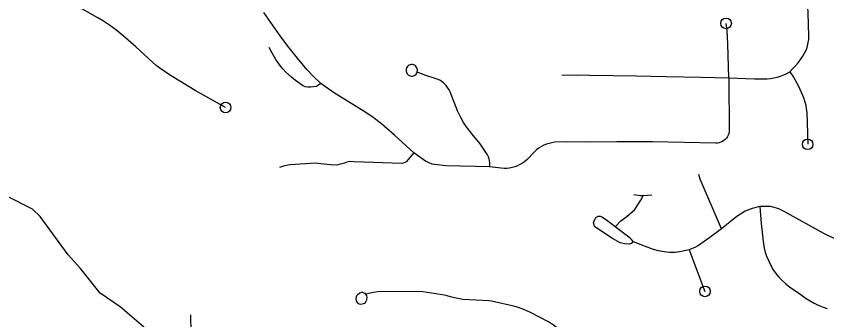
# Model space of a CAD drawing. Extents: x -19 to 366, y -4 to 359.
# Drawn here: x 146.019 to 146.741, y 192.473 to 192.743 of the extents above; entities that cross this region are included whole.
import ezdxf

# ---------------------------------------------------------------- set-up
doc = ezdxf.new("R2010")
doc.units = 0
for name, color, linetype in [('R_Striping', 7, 'Continuous'), ('R_Temp Easement', 7, 'Continuous'), ('Sheet Fence', 7, 'Continuous')]:
    doc.layers.add(name, color=color, linetype=linetype)

msp = doc.modelspace()

# ---------------------------------------------------------------- linework, layer by layer
at = {"layer": 'R_Striping'}
for points in [[(146.70787, 192.69332), (146.71047, 192.69585), (146.71295, 192.69852), (146.71528, 192.70132), (146.71744, 192.70424), (146.71946, 192.70727), (146.72131, 192.71041), (146.72299, 192.71364), (146.72382, 192.71644), (146.7244, 192.7193), (146.72479, 192.7222), (146.72492, 192.72512), (146.72415, 192.74588), (146.72221, 192.78004)], [(146.20515, 192.66151), (146.17816, 192.67679), (146.16733, 192.6832), (146.15618, 192.69016), (146.14654, 192.69655), (146.14339, 192.69897), (146.14006, 192.70182), (146.1251, 192.71557), (146.1161, 192.72361), (146.10811, 192.73016), (146.10165, 192.73484), (146.09629, 192.73836), (146.09129, 192.74141), (146.07135, 192.75259), (146.05997, 192.75917), (146.03616, 192.77432)], [(146.28992, 192.68294), (146.28335, 192.68901), (146.27768, 192.69545), (146.26935, 192.70557), (146.26049, 192.71603), (146.25367, 192.72546), (146.23926, 192.74624)], [(146.65351, 192.688), (146.65276, 192.71786), (146.65224, 192.73019), (146.65113, 192.73644)], [(146.28992, 192.68294), (146.28735, 192.68099), (146.28621, 192.68028), (146.28086, 192.67963), (146.2783, 192.6796), (146.27597, 192.67998), (146.27383, 192.68103), (146.26734, 192.68569), (146.26387, 192.68843), (146.25881, 192.69297), (146.25632, 192.69561), (146.2543, 192.69808), (146.25, 192.70422), (146.2464, 192.71038), (146.24406, 192.71505)], [(146.37597, 192.69307), (146.37622, 192.69501), (146.37602, 192.69606), (146.37567, 192.69698), (146.37446, 192.69853), (146.37366, 192.6991), (146.3727, 192.69954), (146.37165, 192.69976), (146.37066, 192.69978), (146.36878, 192.69924), (146.36787, 192.69866), (146.36716, 192.69797), (146.36621, 192.69625), (146.36596, 192.69431), (146.36614, 192.69334), (146.36652, 192.69234), (146.36704, 192.6915), (146.36778, 192.69073), (146.36949, 192.68978), (146.37056, 192.68955), (146.37153, 192.68954), (146.37341, 192.69008), (146.37496, 192.69128), (146.37553, 192.69209), (146.37597, 192.69307)], [(146.44046, 192.60859), (146.44062, 192.61044), (146.44061, 192.6123), (146.44039, 192.61415), (146.43998, 192.61597), (146.43938, 192.61773), (146.43859, 192.61942), (146.43207, 192.62922), (146.42483, 192.63774), (146.41969, 192.64421), (146.41715, 192.64819), (146.41442, 192.65323), (146.41182, 192.65852), (146.4053, 192.67547), (146.40439, 192.67738), (146.40305, 192.67946), (146.4017, 192.68111), (146.39947, 192.68337), (146.39599, 192.68589), (146.39268, 192.68721), (146.38357, 192.69018), (146.37597, 192.69307)], [(146.65351, 192.688), (146.67639, 192.68712), (146.68775, 192.68718), (146.69078, 192.6874), (146.6938, 192.68784), (146.69676, 192.68851), (146.69965, 192.68939), (146.70248, 192.6905), (146.70521, 192.69181), (146.70787, 192.69332)], [(146.70787, 192.69332), (146.7113, 192.68866), (146.71497, 192.68164), (146.71924, 192.67267), (146.72037, 192.66968), (146.72131, 192.66662), (146.72209, 192.66351), (146.72266, 192.66037), (146.72304, 192.65719), (146.72387, 192.62876)], [(146.65351, 192.688), (146.65355, 192.67398), (146.65403, 192.65395), (146.65388, 192.63997), (146.65357, 192.63845), (146.65307, 192.63697), (146.65238, 192.63558), (146.65149, 192.6343), (146.65044, 192.63314), (146.64926, 192.63213), (146.64796, 192.63129), (146.64653, 192.63063), (146.64506, 192.63016), (146.64352, 192.62989), (146.64196, 192.62983), (146.58573, 192.63097), (146.55366, 192.63091), (146.52774, 192.63059), (146.50892, 192.63085), (146.49823, 192.63054), (146.4958, 192.63018), (146.4934, 192.62962), (146.49106, 192.62887), (146.48879, 192.62794), (146.48662, 192.62683), (146.48452, 192.62554), (146.48253, 192.62409), (146.48066, 192.62249), (146.4735, 192.61487), (146.47163, 192.61329), (146.46961, 192.61188), (146.46749, 192.61064), (146.46527, 192.60958), (146.46295, 192.60872), (146.46061, 192.60806), (146.45818, 192.6076), (146.45572, 192.60734), (146.45329, 192.6073), (146.44046, 192.60859)], [(146.50492, 192.69021), (146.51846, 192.69054), (146.52952, 192.69046), (146.57132, 192.68987), (146.5977, 192.68922), (146.62905, 192.68867), (146.65351, 192.688)], [(146.37303, 192.6213), (146.35562, 192.63702), (146.3442, 192.6469), (146.33673, 192.65274), (146.33023, 192.65712), (146.30122, 192.67494), (146.28992, 192.68294)], [(146.37303, 192.6213), (146.36616, 192.61326), (146.36434, 192.61237), (146.36209, 192.61156), (146.31942, 192.61305), (146.31586, 192.61335), (146.31236, 192.61246), (146.31104, 192.61206), (146.30651, 192.6107), (146.30416, 192.61023), (146.29882, 192.61046), (146.29231, 192.61106), (146.2852, 192.61203), (146.2628, 192.61054), (146.25752, 192.60957), (146.25323, 192.60821)], [(146.44046, 192.60859), (146.40182, 192.60968), (146.39137, 192.61071), (146.38927, 192.61119), (146.38721, 192.61187), (146.38525, 192.61273), (146.38334, 192.61376), (146.37303, 192.6213)], [(146.64716, 192.55353), (146.62796, 192.59767), (146.62688, 192.60191)], [(146.57731, 192.58286), (146.57459, 192.58291), (146.56909, 192.58375)], [(146.55223, 192.55519), (146.55729, 192.56048), (146.56273, 192.56463), (146.56996, 192.57078), (146.57525, 192.579), (146.57731, 192.58286)], [(146.58485, 192.58338), (146.57731, 192.58286)], [(146.68129, 192.57332), (146.67452, 192.57164), (146.66822, 192.56918), (146.66081, 192.5644), (146.64716, 192.55353)], [(146.68129, 192.57332), (146.68252, 192.55838), (146.68412, 192.54219), (146.68495, 192.53643), (146.68604, 192.53245), (146.68748, 192.52856), (146.68944, 192.52407), (146.69163, 192.5197), (146.69325, 192.51699), (146.69551, 192.51375), (146.69799, 192.51067), (146.7008, 192.50767), (146.70429, 192.5044), (146.70795, 192.50145), (146.71481, 192.49722), (146.7226, 192.49155), (146.72608, 192.48934), (146.72955, 192.48739), (146.73311, 192.48563), (146.73752, 192.4838), (146.74111, 192.4826)], [(146.78022, 192.53912), (146.77254, 192.53865), (146.76545, 192.53967), (146.7562, 192.54171), (146.74871, 192.54438), (146.73839, 192.54948), (146.70304, 192.56907), (146.6983, 192.57135), (146.69401, 192.57255), (146.69083, 192.57324), (146.68129, 192.57332)], [(146.55223, 192.55519), (146.54856, 192.55828), (146.54455, 192.5612), (146.54058, 192.56395), (146.53924, 192.56445), (146.53683, 192.56434), (146.53482, 192.56317), (146.53376, 192.56162), (146.53342, 192.56013), (146.53332, 192.55972)], [(146.56859, 192.54206), (146.56706, 192.54079), (146.56498, 192.53998), (146.56081, 192.54005), (146.55676, 192.54098), (146.54991, 192.54495), (146.53498, 192.55465), (146.53385, 192.55552), (146.53352, 192.55701), (146.53311, 192.55881), (146.53332, 192.55972)], [(146.56859, 192.54206), (146.56682, 192.54413), (146.5658, 192.54504), (146.55223, 192.55519)], [(146.64716, 192.55353), (146.63669, 192.5457), (146.62646, 192.53858), (146.62404, 192.53724), (146.61824, 192.53473)], [(146.61824, 192.53473), (146.61141, 192.53337), (146.60573, 192.53254), (146.60059, 192.53245), (146.59584, 192.53294), (146.59084, 192.5339), (146.58634, 192.53523), (146.57832, 192.5382), (146.56859, 192.54206)], [(146.61824, 192.53473), (146.63235, 192.49781)], [(146.53747, 192.42718), (146.52831, 192.43675), (146.52398, 192.44191), (146.51623, 192.4511), (146.5128, 192.45479), (146.50333, 192.46321), (146.49735, 192.46782), (146.49288, 192.47062), (146.47618, 192.47941), (146.46951, 192.48235), (146.46324, 192.48438), (146.44205, 192.48907), (146.43969, 192.48935), (146.41661, 192.49058), (146.40915, 192.49217), (146.4055, 192.49309), (146.40275, 192.49397), (146.4003, 192.4945), (146.38098, 192.49731), (146.36666, 192.4977), (146.34074, 192.49727), (146.33687, 192.49679), (146.33007, 192.49537)], [(146.33007, 192.49537), (146.32922, 192.49603), (146.3274, 192.49668), (146.32629, 192.49676), (146.32479, 192.49625), (146.32277, 192.49476), (146.3219, 192.49377), (146.3215, 192.49308), (146.32117, 192.49117), (146.32141, 192.48972), (146.32184, 192.48881), (146.32243, 192.48802), (146.32407, 192.48685), (146.32581, 192.48653), (146.32803, 192.48688), (146.32887, 192.48726), (146.32989, 192.488), (146.33098, 192.49021), (146.33124, 192.49275), (146.3309, 192.4938), (146.33007, 192.49537)], [(146.21233, 192.43154), (146.2087, 192.43495), (146.20741, 192.4371), (146.18625, 192.44936), (146.17792, 192.45461), (146.17662, 192.45602), (146.17562, 192.45766), (146.17496, 192.45912), (146.17461, 192.46078), (146.1742, 192.47683)]]:
    msp.add_lwpolyline(points, dxfattribs=at)
for centre in [(146.65113, 192.73644), (146.20515, 192.66151), (146.72387, 192.62876), (146.63235, 192.49781)]:
    msp.add_circle(centre, 0.00473, dxfattribs=at)
at = {"layer": 'R_Temp Easement'}
msp.add_lwpolyline([(146.15911, 192.45252), (146.15759, 192.45308), (146.15494, 192.45248), (146.14372, 192.45789), (146.13629, 192.46276), (146.11128, 192.48398), (146.09336, 192.49635), (146.07593, 192.5182), (146.06483, 192.53025), (146.0399, 192.56437), (146.03321, 192.57095), (146.01018, 192.58271)], dxfattribs=at)
at = {"layer": 'Sheet Fence'}
for points in [[(154.11585, 1.87092), (153.9063, 10.48743), (153.69602, 19.10409), (153.48501, 27.72087), (153.27327, 36.3378), (153.0608, 44.95486), (152.84759, 53.57206), (152.63366, 62.1894), (152.419, 70.80688), (152.20362, 79.42449), (151.98751, 88.04225), (151.77068, 96.66014), (151.55312, 105.27817), (151.33484, 113.89634), (151.11584, 122.51465), (150.89612, 131.13311), (150.67568, 139.7517), (150.45452, 148.37043), (150.23264, 156.98931), (150.01005, 165.60832), (149.78674, 174.22748), (149.56272, 182.84677), (149.33799, 191.46621), (149.11254, 200.0858), (148.88638, 208.70552), (148.65952, 217.32539), (148.43194, 225.9454), (148.20366, 234.56555), (147.97466, 243.18584), (147.74497, 251.80628), (147.51457, 260.42687), (147.28346, 269.04759), (147.05165, 277.66846), (146.81914, 286.28948), (146.58593, 294.91064), (146.35202, 303.53194), (146.11742, 312.15339), (145.88211, 320.77499), (145.64611, 329.39673), (145.40941, 338.01861), (145.17202, 346.64065)], [(146.77834, 1.69699), (146.57878, 10.31313), (146.37852, 18.92942), (146.17757, 27.54584), (145.97591, 36.16241), (145.77356, 44.77911), (145.57052, 53.39596), (145.36679, 62.01295), (145.16236, 70.63008), (144.95724, 79.24735), (144.75142, 87.86477), (144.54492, 96.48232), (144.33773, 105.10002), (144.12986, 113.71787), (143.92129, 122.33585), (143.71204, 130.95398), (143.5021, 139.57225), (143.29148, 148.19067), (143.08018, 156.80923), (142.8682, 165.42794), (142.65553, 174.04679), (142.44218, 182.66579), (142.22816, 191.28493), (142.01345, 199.90421), (141.79807, 208.52365), (141.58202, 217.14322), (141.36528, 225.76295), (141.14788, 234.38282), (140.9298, 243.00284), (140.71105, 251.623), (140.49162, 260.24332), (140.27153, 268.86377), (140.05077, 277.48438), (139.82934, 286.10514), (139.60724, 294.72604), (139.38447, 303.34709), (139.16105, 311.96829), (138.93695, 320.58964), (138.7122, 329.21114), (138.48678, 337.83278), (138.2607, 346.45458)], [(0, 189.51617), (7.11214, 189.52059), (14.22427, 189.53386), (21.33637, 189.55597), (28.44845, 189.58693), (35.56048, 189.62672), (42.67245, 189.67537), (49.78436, 189.73285), (56.89619, 189.79918), (64.00793, 189.87436), (71.11958, 189.95838), (78.23111, 190.05124), (85.34253, 190.15294), (92.45381, 190.26349), (99.56495, 190.38288), (106.67593, 190.51112), (113.78675, 190.6482), (120.89739, 190.79412), (128.00785, 190.94888), (135.11811, 191.11248), (142.22816, 191.28493), (149.33799, 191.46621), (156.44759, 191.65634), (163.55694, 191.85531), (170.66605, 192.06312), (177.77489, 192.27977), (184.88345, 192.50526), (191.99173, 192.73959), (199.09971, 192.98276), (206.20739, 193.23477), (213.31474, 193.49561), (220.42177, 193.7653), (227.52845, 194.04382), (234.63479, 194.33118), (241.74076, 194.62738), (248.84635, 194.93241), (255.95157, 195.24628), (263.05638, 195.56898), (270.16079, 195.90052), (277.26478, 196.24089), (284.36834, 196.5901), (291.47147, 196.94814), (298.57414, 197.31501), (305.67635, 197.69072), (312.77809, 198.07525), (319.87934, 198.46862), (326.9801, 198.87082), (334.08035, 199.28185), (341.18009, 199.7017)]]:
    msp.add_spline(points, degree=3, dxfattribs=at)

doc.saveas('drawing.dxf')
